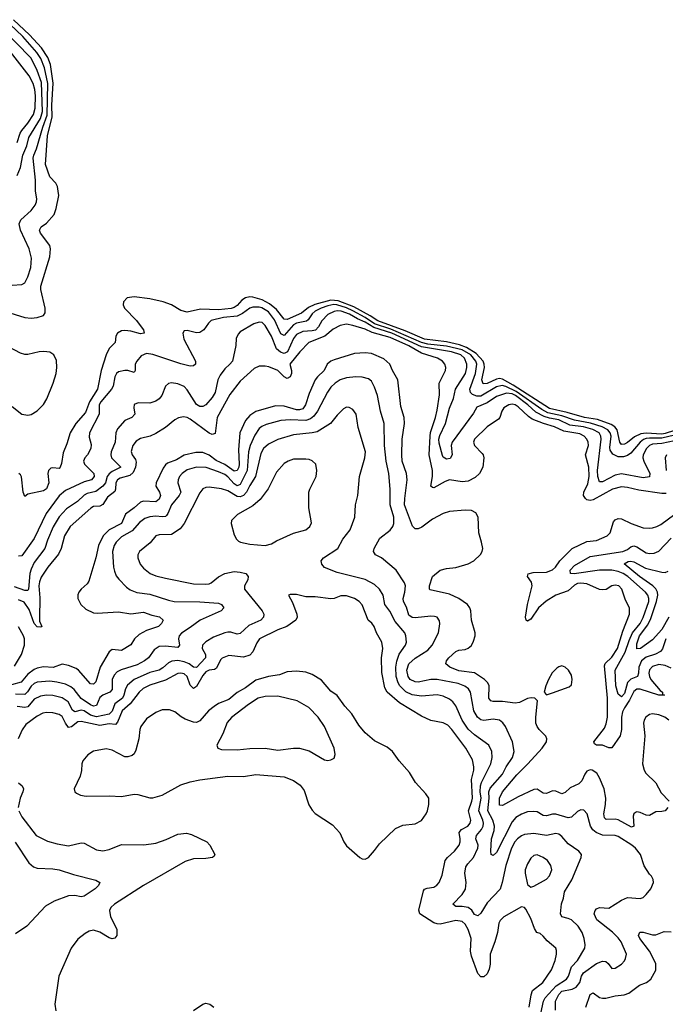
# Model space of a CAD drawing. Header units: inches. Extents: x 1550315 to 1685896, y 510706 to 640504.
# Tile 449 of 452: x 1652797 to 1656931, y 624789 to 631098. Entities that reach past the tile are written whole.
import ezdxf

# ---------------------------------------------------------------- set-up
doc = ezdxf.new("R2010")
doc.units = ezdxf.units.IN
doc.header["$MEASUREMENT"] = 0
doc.layers.add('B6652', color=7, linetype='Continuous')
doc.layers.add('B6653', color=7, linetype='Continuous')

msp = doc.modelspace()

# ---------------------------------------------------------------- linework, layer by layer
at = {"layer": 'B6652', "color": 5}
for points, elevation in [([(1652670, 629238.2), (1652830, 629189.5), (1652870, 629184.8), (1652910, 629190.7), (1652950, 629202.7), (1652961.1, 629218.9), (1652960.8, 629250), (1652933.6, 629370), (1652932.8, 629390), (1652990, 629578.3), (1652995.3, 629630), (1652990, 629651.3), (1652929.9, 629729.9), (1652924.1, 629750), (1652935, 629770), (1652970, 629794.3), (1653017.2, 629850), (1653031.8, 629888.2), (1653048.4, 629971.6), (1653043.7, 630000)], 520), ([(1652750, 629397.6), (1652810, 629400.3), (1652830, 629412.4), (1652850, 629450.5), (1652867.9, 629510), (1652873.7, 629570), (1652857.8, 629630), (1652802.3, 629750), (1652795, 629790), (1652804.7, 629815.3), (1652870, 629875.5), (1652897.1, 629910), (1652905.3, 629930), (1652908, 629950), (1652899.3, 630000)], 540), ([(1656990, 628466.8), (1656930, 628445.9), (1656910, 628443.3), (1656810, 628448.3), (1656775.8, 628444.2), (1656734.3, 628425.7), (1656690, 628389.6), (1656670, 628378.8), (1656650, 628375.5), (1656640.5, 628390), (1656622.3, 628470), (1656608.8, 628488.8), (1656584.9, 628504.9), (1656496.3, 628536.3), (1656413.8, 628550), (1656302.1, 628582.1), (1656190, 628607.3), (1655957.1, 628757.1), (1655890, 628795), (1655870, 628798), (1655850, 628794.9), (1655790, 628767), (1655765.4, 628765.4), (1655757.7, 628790), (1655773.3, 628870), (1655772.5, 628890), (1655765.1, 628910), (1655719.7, 628959.7), (1655658.6, 628998.6), (1655614.5, 629014.5), (1655530, 629033.1), (1655389.1, 629050), (1655265.2, 629105.2), (1655090, 629167.5), (1655041.4, 629201.4), (1654937.1, 629257.1), (1654836.7, 629296.7), (1654790, 629300), (1654686.9, 629273.1), (1654646.2, 629253.8), (1654602.4, 629217.6), (1654510, 629176.9), (1654490, 629179.3), (1654442, 629242), (1654397.3, 629277.3), (1654350, 629303.3), (1654290, 629320.6), (1654270, 629321.9), (1654243.8, 629316.3), (1654219.7, 629300.3), (1654190, 629267.3), (1654170, 629253.5), (1654151.8, 629248.2), (1654070, 629238.3), (1653956, 629244), (1653870, 629223.6), (1653830, 629234.9), (1653770, 629271.4), (1653716.4, 629290), (1653630, 629308.7), (1653530, 629322.6), (1653485, 629315), (1653462, 629290), (1653459.6, 629270), (1653469.1, 629250), (1653545, 629170), (1653576.2, 629130), (1653590.2, 629110), (1653594.6, 629090), (1653570, 629085.6), (1653510, 629102), (1653470, 629106.7), (1653450, 629104.7), (1653422.6, 629090), (1653413.4, 629070), (1653408.1, 629030), (1653370, 628992), (1653350, 628951.1), (1653319.3, 628850), (1653294.8, 628730), (1653245.1, 628650), (1653218.6, 628581.4), (1653156.3, 628510), (1653121, 628450), (1653100, 628380), (1653076.7, 628323.2), (1653065.1, 628254.9), (1653056.5, 628230), (1653050, 628223.1), (1653010, 628227.4), (1652995.8, 628224.2), (1652981.3, 628210), (1652978.4, 628190), (1652983.5, 628130), (1652970, 628093), (1652950, 628079.7), (1652850, 628057), (1652830, 628042), (1652819.8, 628070), (1652808.8, 628168.8), (1652802.6, 628182.6), (1652791, 628191)], 520), ([(1656990, 628400.6), (1656910, 628382.8), (1656850, 628378.9), (1656830, 628369.4), (1656811, 628350), (1656789.2, 628309.2), (1656787.9, 628290), (1656793, 628270), (1656833.2, 628190), (1656830, 628167.9), (1656790, 628162.7), (1656650, 628189.1), (1656610, 628180.6), (1656530, 628136.6), (1656510, 628137), (1656498.6, 628170), (1656498.3, 628210), (1656521.8, 628410), (1656519.2, 628430), (1656508.2, 628450), (1656467.2, 628472.8), (1656408, 628490), (1656320.9, 628500.9), (1656250, 628534), (1656190, 628544.5), (1656156, 628556), (1656103.4, 628583.4), (1656052.1, 628630), (1655972.5, 628690), (1655950, 628700.1), (1655914.5, 628705.5), (1655850, 628683.7), (1655790, 628643.8), (1655725.3, 628614.7), (1655702.9, 628577.1), (1655566.3, 628390), (1655559.3, 628370), (1655567.2, 628310), (1655553, 628287), (1655530, 628282.4), (1655510, 628294), (1655505.3, 628305.3), (1655483.8, 628383.8), (1655481.6, 628410), (1655487, 628433), (1655524, 628510), (1655550, 628609), (1655574.5, 628670), (1655588.6, 628730), (1655651.3, 628830), (1655660.8, 628870), (1655660.1, 628890), (1655645.9, 628930), (1655621.2, 628950), (1655562.3, 628970), (1655370, 629002.6), (1655180.2, 629090), (1655064.7, 629124.7), (1655010, 629160.3), (1654960.9, 629180.9), (1654910, 629211.2), (1654856.8, 629230), (1654830, 629231.6), (1654810, 629227.4), (1654770, 629208.6), (1654732.3, 629167.7), (1654710.6, 629129.4), (1654690.7, 629109.3), (1654670, 629103.6), (1654610, 629099.3), (1654570, 629080.8), (1654550, 629055.4), (1654513.2, 628970), (1654490, 628958.8), (1654466.8, 628966.8), (1654442.5, 628990), (1654410, 629071.2), (1654370, 629138.4), (1654350, 629156.9), (1654330, 629159.5), (1654296.5, 629150), (1654210, 629097.6), (1654196, 629084), (1654184.2, 629055.8), (1654181.2, 629010), (1654160.2, 628910), (1654143.9, 628890), (1654110, 628861.2), (1654080.6, 628819.4), (1654067, 628790), (1654048, 628710), (1654030, 628676.2), (1653990, 628630.9), (1653970, 628619.2), (1653950, 628618.7), (1653930, 628632.9), (1653870, 628727.1), (1653850, 628748.6), (1653810, 628765.6), (1653770, 628770.9), (1653750, 628766.3), (1653730.4, 628750), (1653706.9, 628690), (1653690.7, 628669.3), (1653670, 628653.1), (1653630, 628641.2), (1653556.5, 628643.5), (1653530, 628633.3), (1653528, 628610), (1653534.6, 628570), (1653515.5, 628550), (1653470, 628529.8), (1653423.5, 628476.5), (1653413.8, 628450), (1653408.3, 628390), (1653383.2, 628330), (1653381, 628310), (1653385.8, 628290), (1653445.3, 628230), (1653390, 628204), (1653370.9, 628189.1), (1653357.4, 628170), (1653346.7, 628130), (1653330.1, 628110), (1653284.2, 628075.8), (1653230, 628062.1), (1653209.5, 628050.5), (1653168.1, 628011.9), (1653096.8, 627963.2), (1653050, 627912.7), (1653012.2, 627847.8), (1652976.2, 627763.8), (1652958.9, 627710), (1652890, 627620.2), (1652870, 627577.3), (1652861.9, 627550), (1652854.6, 627450), (1652850, 627439.7), (1652830, 627440.4), (1652764.3, 627464.3)], 560), ([(1656990, 628436.8), (1656910, 628415.7), (1656830, 628417.6), (1656810, 628414.3), (1656792.6, 628407.4), (1656771.2, 628390), (1656710, 628320.5), (1656690, 628305.4), (1656663.8, 628296.2), (1656630, 628297.4), (1656595, 628315), (1656578.9, 628338.9), (1656576.1, 628356.1), (1656584, 628430), (1656579.2, 628450), (1656563.1, 628470), (1656526.6, 628490), (1656452.3, 628512.3), (1656350, 628531.5), (1656270, 628560.7), (1656180, 628580), (1656140.6, 628600.6), (1655976.1, 628716.1), (1655910, 628748.4), (1655886.8, 628753.2), (1655850, 628745.4), (1655750, 628686.7), (1655724.9, 628684.9), (1655696.1, 628696.1), (1655683.5, 628710), (1655680.1, 628730), (1655715.2, 628830), (1655724.6, 628890), (1655719.2, 628910), (1655686.7, 628950), (1655630, 628982.7), (1655530, 629005.6), (1655410, 629019), (1655370, 629029.8), (1655175, 629115), (1655070, 629149.2), (1655010.6, 629190.6), (1654930, 629232.5), (1654890, 629251.6), (1654829.2, 629270.8), (1654808, 629272), (1654770, 629264.3), (1654726.8, 629250), (1654689.6, 629230), (1654670, 629214.3), (1654644.5, 629175.5), (1654633.8, 629166.2), (1654570, 629153.9), (1654550, 629143.7), (1654490, 629075.5), (1654470, 629084.2), (1654430, 629175.8), (1654390, 629225.1), (1654348, 629251.9), (1654330, 629256.9), (1654290, 629256.1), (1654270, 629250.5), (1654223.8, 629216.2), (1654190, 629198.9), (1654101.6, 629190), (1654023.7, 629170), (1654006.3, 629153.7), (1653976.9, 629110), (1653950, 629093.5), (1653930, 629090.7), (1653870, 629106.3), (1653850, 629103.7), (1653842, 629090), (1653848.9, 629050), (1653922.6, 628910), (1653923, 628890), (1653910, 628880.5), (1653890, 628878.7), (1653830, 628892.2), (1653650, 628951.7), (1653610, 628958.8), (1653575.8, 628944.2), (1653547.9, 628910), (1653537.8, 628890), (1653536.4, 628850), (1653530, 628837.2), (1653490, 628849.7), (1653470, 628849.7), (1653430, 628841.1), (1653418, 628830), (1653406.4, 628810), (1653396.5, 628750), (1653385.4, 628730), (1653317, 628650), (1653305.4, 628630), (1653305.9, 628570), (1653244.2, 628450), (1653242.4, 628422.4), (1653255.1, 628375.1), (1653253.4, 628350), (1653231.1, 628310), (1653213.8, 628290), (1653206, 628270), (1653211.3, 628250), (1653272.9, 628190), (1653275, 628170), (1653258, 628150), (1653210, 628136.9), (1653090, 628082.4), (1653050, 628047.1), (1652966, 627934), (1652890, 627774.6), (1652810, 627662), (1652790, 627660.7)], 540), ([(1656937.7, 628062.3), (1656910, 628062.5), (1656762.6, 628082.6), (1656690, 628101), (1656650, 628105.8), (1656592.9, 628090), (1656470, 628022.4), (1656450, 628018.2), (1656430, 628022.5), (1656419.5, 628030), (1656408.2, 628050), (1656409.9, 628070), (1656436.1, 628123.9), (1656443.6, 628170), (1656442, 628230), (1656420.7, 628310), (1656440.6, 628370), (1656437.6, 628390), (1656428.2, 628410), (1656411.7, 628430), (1656384.8, 628444.8), (1656282, 628462), (1656221.6, 628490), (1656150.8, 628510.8), (1656079.4, 628539.4), (1656055.4, 628555.4), (1655990, 628618.2), (1655970, 628630.4), (1655950, 628634.1), (1655928.8, 628630), (1655897.2, 628610), (1655884.3, 628590), (1655872.9, 628550), (1655862.5, 628537.4), (1655791.5, 628490), (1655709, 628410), (1655702.8, 628390), (1655709, 628370), (1655758.8, 628318.8), (1655765.5, 628310), (1655770.2, 628290), (1655762.3, 628230), (1655741.2, 628190), (1655714.6, 628165.4), (1655670, 628141.5), (1655630, 628135.9), (1655550, 628149.9), (1655521, 628139), (1655450, 628097.8), (1655440.2, 628100.2), (1655429.4, 628110), (1655439.9, 628170), (1655439.7, 628210), (1655418.9, 628310), (1655424.8, 628430), (1655428.1, 628451.9), (1655460.8, 628550), (1655470, 628595.5), (1655485.1, 628694.9), (1655483.4, 628770), (1655524.5, 628850), (1655526.4, 628870), (1655519.2, 628890), (1655503.8, 628910), (1655472.1, 628930), (1655370, 628962.3), (1655290, 629008), (1655170, 629061.7), (1655054.1, 629094.1), (1655010, 629114.4), (1654930, 629139.4), (1654890, 629146), (1654850, 629138.4), (1654805.1, 629114.9), (1654751.8, 629070), (1654649.8, 629030.2), (1654591.9, 628970), (1654527.7, 628890), (1654538.5, 628850), (1654538.9, 628830), (1654530, 628809.1), (1654510, 628797.9), (1654490, 628809.9), (1654450.4, 628850.5), (1654392.8, 628872.8), (1654370, 628878.5), (1654330, 628878.4), (1654297.8, 628862.2), (1654210, 628782), (1654142.8, 628697.2), (1654062.5, 628550), (1654050, 628447.4), (1654030, 628441), (1654010, 628448.8), (1653890, 628538.1), (1653870, 628549.1), (1653846.4, 628553.6), (1653813.5, 628546.5), (1653790, 628533.8), (1653730, 628485.5), (1653670, 628446), (1653632.4, 628430), (1653570, 628414.5), (1653542.6, 628397.4), (1653520.9, 628370), (1653510.9, 628330.9), (1653517.7, 628310), (1653539, 628279), (1653543.8, 628263.8), (1653539.9, 628230), (1653523.6, 628196.4), (1653502, 628178), (1653440.3, 628159.7), (1653422.9, 628150), (1653412.5, 628130), (1653411.5, 628090), (1653405.9, 628074.1), (1653360.4, 628039.6), (1653330, 627990.6), (1653310, 627981.9), (1653270, 627978), (1653251.9, 627968.1), (1653120.8, 627850), (1653084.1, 627790), (1653063.5, 627710), (1653046.3, 627673.7), (1652977.9, 627590), (1652934.2, 627525.8), (1652923.1, 627496.9), (1652919.9, 627470), (1652926.1, 627393.9), (1652923.1, 627263.1), (1652924.6, 627244.6), (1652939.5, 627210), (1652933.6, 627206.4), (1652910, 627208.5), (1652890, 627229.9), (1652858.2, 627318.2), (1652825.5, 627365.5), (1652790, 627380.1)], 580), ([(1652750, 628619.3), (1652810, 628570.2), (1652850, 628564.6), (1652870, 628568.5), (1652910, 628591), (1652950, 628632.7), (1652971.9, 628668.1), (1653012, 628768), (1653030, 628830.6), (1653035.3, 628870), (1653033.2, 628913.2), (1653016.8, 628950), (1652990, 628967), (1652951.7, 628971.7), (1652921, 628970), (1652850, 628953.3), (1652830, 628953), (1652801.7, 628961.7), (1652730, 629000.2)], 520), ([(1656947.4, 626050), (1656930, 626029.7), (1656910, 626024.2), (1656870, 626023.1), (1656830, 625999.8), (1656810, 626002), (1656770, 626018.5), (1656750, 626021.8), (1656741.4, 626018.6), (1656729.6, 626010.4), (1656726.1, 625993.9), (1656730.2, 625929.8), (1656715, 625925), (1656630, 625970.4), (1656610, 625975.5), (1656553.5, 625973.5), (1656543.2, 625983.2), (1656536.9, 626010), (1656548.9, 626070), (1656550.4, 626109.6), (1656539.9, 626170), (1656510, 626240.9), (1656492.9, 626270), (1656464, 626290), (1656450, 626291.9), (1656430, 626282.2), (1656415.7, 626264.3), (1656397.8, 626222.2), (1656378.5, 626201.5), (1656323, 626177), (1656290, 626146.3), (1656270, 626137.5), (1656230, 626155.8), (1656210, 626157.4), (1656170, 626140.2), (1656150, 626142.5), (1656110, 626167.6), (1656090, 626166.6), (1655990, 626118.9), (1655890, 626063.2), (1655870, 626065.1), (1655869, 626110), (1655888.8, 626150), (1655981.1, 626258.9), (1656052.2, 626330), (1656142, 626430), (1656169.7, 626470), (1656172.8, 626490), (1656166.5, 626506.5), (1656122.9, 626550), (1656110, 626569.3), (1656103.5, 626590), (1656102, 626630), (1656112.7, 626732.7), (1656095.3, 626750), (1656073.1, 626753.1), (1656050, 626747.6), (1655997.1, 626722.9), (1655970, 626718.7), (1655890, 626728.7), (1655830, 626729.3), (1655814.2, 626734.2), (1655802.4, 626750), (1655803, 626830), (1655794.2, 626850), (1655774.2, 626870), (1655710, 626913.6), (1655610, 626925.5), (1655551.2, 626950), (1655526.9, 626970), (1655530.8, 626990), (1655545.8, 627010), (1655590, 627050.2), (1655610, 627059.4), (1655650, 627063.2), (1655669.2, 627070.8), (1655690, 627089.1), (1655704.3, 627115.7), (1655714.1, 627150), (1655713.7, 627170), (1655690.6, 627250), (1655685.3, 627310), (1655679.8, 627330), (1655665.7, 627350), (1655609.9, 627389.9), (1655550, 627416.7), (1655425, 627445), (1655420.5, 627450), (1655422.4, 627470), (1655440.4, 627530), (1655489.7, 627570), (1655530, 627582.3), (1655590, 627588.7), (1655670, 627611.6), (1655705.1, 627630), (1655747.9, 627672.1), (1655758, 627690), (1655762.2, 627710), (1655755.5, 627750), (1655736.8, 627810), (1655732.8, 627910), (1655717.6, 627937.6), (1655690, 627952.9), (1655650, 627955.4), (1655550, 627946.2), (1655510, 627934), (1655441.6, 627898.4), (1655373.3, 627846.7), (1655350, 627835.7), (1655330, 627835.3), (1655312.7, 627852.7), (1655261.9, 627990), (1655262.6, 628030), (1655279, 628150), (1655273.9, 628190), (1655247.3, 628270), (1655244.1, 628310), (1655246.8, 628410), (1655261.1, 628510), (1655259.9, 628550), (1655238.5, 628618.5), (1655219.4, 628790), (1655184.6, 628850), (1655167.8, 628890), (1655130, 628923.9), (1655050, 628958.2), (1655010, 628962.9), (1654941.5, 628958.5), (1654810, 628917.5), (1654790, 628909.1), (1654765.4, 628890), (1654747.2, 628850), (1654704.5, 628810), (1654690.1, 628790), (1654650, 628702.2), (1654628.2, 628630), (1654610, 628604.5), (1654590, 628597.4), (1654570, 628597.7), (1654490, 628622.2), (1654435.8, 628624.2), (1654310, 628587.2), (1654270, 628562.1), (1654243.8, 628530), (1654208, 628450), (1654198, 628342), (1654202.8, 628250), (1654200.4, 628230), (1654190, 628208.8), (1654170, 628205.7), (1654110, 628247.9), (1654054.4, 628274.4), (1654010, 628308), (1653970, 628325.7), (1653925.7, 628325.7), (1653850, 628308), (1653801.8, 628278.2), (1653744.3, 628255.7), (1653730, 628245.4), (1653715.2, 628224.8), (1653670.8, 628130), (1653668.6, 628110), (1653693.4, 628070), (1653699.8, 628050), (1653690, 628025.6), (1653670, 628009.5), (1653590, 628012.3), (1653570, 628005.8), (1653530.3, 627969.7), (1653474.6, 627930), (1653450, 627870), (1653370.1, 627830), (1653331.6, 627790), (1653302.6, 627730), (1653284, 627650), (1653239.4, 627500.6), (1653230, 627483.5), (1653190.2, 627449.8), (1653175.6, 627430), (1653170, 627413.2), (1653170.3, 627390), (1653189.1, 627350), (1653221.4, 627321.4), (1653270, 627297.1), (1653294.4, 627294.4), (1653430, 627304.6), (1653510, 627291.9), (1653590, 627302), (1653642.8, 627282.8), (1653691.9, 627271.9), (1653715.6, 627250), (1653705.5, 627230), (1653685.3, 627210), (1653610, 627183.9), (1653561.4, 627158.6), (1653533.2, 627130), (1653508.4, 627091.6), (1653450, 627055.3), (1653390, 627063.1), (1653371.3, 627048.7), (1653312, 626950), (1653284.8, 626855.2), (1653270, 626840.3), (1653250, 626843.1), (1653173.4, 626930), (1653160, 626940), (1653110, 626960.7), (1653070, 626967.8), (1653011.7, 626948.3), (1652950, 626951.8), (1652910, 626943.4), (1652890, 626934.2), (1652850, 626904.1), (1652806.7, 626853.2), (1652744.1, 626835.9)], 620), ([(1656228.5, 624751.5), (1656228, 624810), (1656250, 624851.3), (1656270, 624872.6), (1656334.7, 624885.3), (1656360.9, 624899.1), (1656383.9, 624930), (1656395.4, 624970), (1656407.5, 624990), (1656490, 625050.1), (1656530, 625065.7), (1656550, 625063.9), (1656566.5, 625050), (1656590, 625018.4), (1656610, 625020.3), (1656650, 625046.3), (1656671.2, 625068.8), (1656677.7, 625082.3), (1656683.5, 625110), (1656649.9, 625190), (1656630, 625216.2), (1656592.6, 625252.6), (1656493.5, 625330), (1656475.8, 625370), (1656481.6, 625390), (1656490, 625400.5), (1656510, 625408.7), (1656570, 625404.3), (1656650, 625456.9), (1656690, 625473.6), (1656770, 625467.4), (1656790, 625474.4), (1656810, 625492.7), (1656838.4, 625530), (1656855.1, 625570), (1656853.2, 625590), (1656844, 625610), (1656830, 625624), (1656796, 625676), (1656772.3, 625750), (1656740.7, 625790), (1656717.6, 625810), (1656630, 625864.7), (1656610, 625870.5), (1656530, 625873.7), (1656489.1, 625889.1), (1656467.5, 625907.6), (1656452.8, 625930), (1656430.4, 626010.4), (1656410, 626033.7), (1656390, 626036), (1656370, 626025.1), (1656331.8, 625988.2), (1656310, 625983.7), (1656230, 626007.6), (1656210, 626008.5), (1656170, 625997), (1656150, 625998.5), (1656110, 626021.5), (1656090, 626025.6), (1656050, 626023), (1656010, 626008.4), (1655974.1, 625985.9), (1655950, 625957.6), (1655850, 625762.6), (1655830, 625742), (1655817, 625750), (1655813.3, 625770), (1655818.8, 625850), (1655836, 625904), (1655838.5, 625930), (1655827.9, 625970), (1655796.1, 626030), (1655803.6, 626110), (1655801, 626150), (1655810, 626174), (1655890, 626264), (1655913.5, 626310), (1655954.1, 626370), (1655964.4, 626410), (1655953.6, 626470), (1655908.9, 626568.9), (1655892.2, 626592.2), (1655870, 626609.8), (1655830, 626617.2), (1655770, 626607.5), (1655750, 626612), (1655729.2, 626629.1), (1655705.3, 626670), (1655684, 626790), (1655670.8, 626810), (1655647.6, 626827.6), (1655604.9, 626844.9), (1655470, 626870.4), (1655430, 626871.3), (1655350, 626853.8), (1655330, 626854.8), (1655297.7, 626870), (1655284.2, 626890), (1655276.7, 626930), (1655289.9, 626970.1), (1655330, 627006.4), (1655410, 627058.4), (1655438.5, 627090), (1655478.7, 627170), (1655487.7, 627227.7), (1655486, 627246), (1655470, 627269.4), (1655454.2, 627274.2), (1655430, 627276.1), (1655330, 627265.3), (1655310, 627267.1), (1655290, 627282.2), (1655273.6, 627333.6), (1655255.2, 627370), (1655252.6, 627390), (1655263.9, 627430), (1655267.2, 627470), (1655262.4, 627490), (1655208.6, 627570), (1655114.3, 627650), (1655076.2, 627670), (1655063.5, 627690), (1655066.9, 627710), (1655103.3, 627776.7), (1655170, 627828.1), (1655186, 627850), (1655193.7, 627870), (1655193.6, 627910), (1655169.2, 627989.3), (1655170.5, 628090.5), (1655160.6, 628190), (1655143.4, 628270), (1655134.4, 628370), (1655131.6, 628510), (1655108.3, 628590), (1655089.1, 628690), (1655070, 628743.6), (1655050, 628782.6), (1655030, 628797.8), (1654990, 628808.5), (1654950, 628810.5), (1654890, 628803), (1654849, 628790), (1654817.6, 628770), (1654790, 628743.8), (1654767.8, 628712.2), (1654704.8, 628590), (1654681.5, 628558.5), (1654659.6, 628540.4), (1654630, 628529.9), (1654530, 628534.2), (1654470, 628528.9), (1654374.8, 628505.2), (1654347.7, 628492.3), (1654330, 628477.8), (1654303.1, 628436.9), (1654272.5, 628370), (1654263.3, 628330), (1654253.6, 628210), (1654210, 628120.2), (1654190, 628110.8), (1654170, 628123.6), (1654130, 628169.1), (1654110, 628183), (1654070, 628201.7), (1653992.2, 628227.8), (1653930, 628230.4), (1653870, 628212.9), (1653837.2, 628190), (1653819.7, 628170), (1653811.9, 628150), (1653811, 628130), (1653828.2, 628070), (1653819.5, 628050), (1653770.1, 627990), (1653746.8, 627933.2), (1653738.1, 627921.9), (1653730, 627915.2), (1653710, 627912.2), (1653670, 627916.2), (1653630, 627913.3), (1653599, 627901), (1653564.1, 627875.9), (1653517.9, 627822.1), (1653450, 627783.6), (1653415, 627750), (1653402.5, 627730), (1653392.1, 627690), (1653398, 627590), (1653403.5, 627563.5), (1653415.5, 627535.5), (1653432.4, 627512.4), (1653481.3, 627461.3), (1653504.4, 627444.4), (1653547.8, 627427.8), (1653630, 627418), (1653750, 627377.7), (1653786.8, 627370), (1653950, 627368.9), (1654070, 627358.5), (1654090, 627350.3), (1654105.3, 627330), (1654088.4, 627310), (1653953.4, 627250), (1653890, 627202.7), (1653832.4, 627167.6), (1653818, 627150), (1653814.8, 627130), (1653820.1, 627090), (1653810, 627075.8), (1653730, 627084.5), (1653690, 627081.4), (1653659.3, 627060.7), (1653622.7, 627010), (1653597.2, 626990), (1653550, 626963.6), (1653447.8, 626932.2), (1653421.4, 626918.6), (1653401.4, 626898.6), (1653389.1, 626870.9), (1653390, 626806.3), (1653374.3, 626790), (1653330.2, 626770), (1653310, 626754.3), (1653290, 626703.4), (1653270, 626699.1), (1653250, 626708), (1653190, 626748.4), (1653145.9, 626805.9), (1653124.2, 626824.2), (1653090, 626841.4), (1653034.2, 626854.2), (1652990, 626858.7), (1652910, 626852.5), (1652890, 626844), (1652871.4, 626828.6), (1652847.6, 626792.4), (1652830, 626774.8), (1652770, 626776.1)], 640), ([(1656135.5, 624730), (1656151, 624809), (1656161.8, 624830), (1656232.1, 624907.9), (1656298.7, 624950), (1656311.7, 624970), (1656329.9, 625030), (1656369.3, 625070), (1656416.8, 625150), (1656419.1, 625170), (1656411.9, 625210), (1656398.3, 625250), (1656374.4, 625290), (1656330, 625329.9), (1656310, 625339.6), (1656268.8, 625348.8), (1656261, 625370), (1656266.4, 625433.6), (1656280.5, 625470), (1656286.8, 625510), (1656333.5, 625586.5), (1656393.6, 625730), (1656394.5, 625750), (1656377, 625770), (1656310, 625818.2), (1656270, 625864.6), (1656250, 625879.5), (1656230, 625883.9), (1656170, 625869.9), (1656090, 625882.7), (1656030, 625877.7), (1656010, 625869.2), (1655986.1, 625850), (1655969, 625830), (1655946.3, 625790), (1655910, 625678), (1655887.3, 625570), (1655873.3, 625526.7), (1655790, 625440.3), (1655750, 625372.9), (1655730, 625355.3), (1655710, 625365.6), (1655693.1, 625393.1), (1655670, 625408.8), (1655630, 625416.3), (1655590, 625415.4), (1655571.5, 625430), (1655630, 625493), (1655652.4, 625527.6), (1655657.3, 625570), (1655647.9, 625630), (1655654.2, 625670), (1655666.5, 625690), (1655703.2, 625730), (1655731.3, 625790), (1655734.2, 625810), (1655718.8, 625850), (1655722.5, 625870), (1655753.9, 625910), (1655764.4, 625930), (1655767.5, 625950), (1655763.4, 625970), (1655737.9, 626030), (1655751.7, 626110), (1655746.4, 626150), (1655748, 626190), (1655753.6, 626210), (1655813.5, 626330), (1655822.2, 626370), (1655821.6, 626410), (1655801.5, 626450), (1655710, 626515.5), (1655670, 626553.2), (1655629.9, 626609.9), (1655590, 626701.4), (1655570, 626727), (1655550, 626743.4), (1655510, 626762.6), (1655470, 626771.5), (1655370, 626763.9), (1655310, 626772.4), (1655270, 626790.8), (1655231.6, 626830), (1655220.1, 626850), (1655207.5, 626890), (1655205, 626950), (1655212.2, 626987.8), (1655228.3, 627031.7), (1655267.5, 627090), (1655273.7, 627110), (1655270.6, 627150), (1655262.6, 627170), (1655201.6, 627241.6), (1655167.6, 627307.6), (1655136.5, 627350), (1655124.1, 627410), (1655102.2, 627450), (1655070, 627478.2), (1655010, 627510.6), (1654830, 627556.8), (1654750, 627587.6), (1654731.1, 627610), (1654728.6, 627630), (1654741.7, 627650), (1654834.7, 627710), (1654866.4, 627770), (1654912.9, 627830), (1654942.6, 627910), (1654948, 627990), (1654961.7, 628050), (1654973.3, 628170), (1655007.6, 628290), (1655010.8, 628330), (1654964, 628484), (1654950.9, 628570), (1654930, 628599.7), (1654906.7, 628613.3), (1654890, 628614.7), (1654870, 628604.7), (1654830, 628564.7), (1654787.1, 628510), (1654701.8, 628458.2), (1654670.1, 628449.9), (1654550, 628437.2), (1654450, 628407.9), (1654390, 628379.1), (1654359.1, 628350), (1654341.9, 628318.1), (1654308, 628170), (1654270, 628112.7), (1654248.7, 628070), (1654230.2, 628049.8), (1654210, 628041.6), (1654190, 628042.1), (1654130, 628078.3), (1654090, 628092.7), (1654010, 628103.4), (1653990, 628101.1), (1653970, 628091.7), (1653950, 628066.9), (1653850.6, 627869.4), (1653824.5, 627835.5), (1653770, 627798.8), (1653690, 627797), (1653670, 627790.7), (1653633.6, 627746.4), (1653564.2, 627690), (1653554.3, 627670), (1653553.8, 627650), (1653569.2, 627610), (1653590, 627582.8), (1653632.2, 627550), (1653670, 627534.8), (1653730, 627520.6), (1653910, 627483.7), (1653990, 627481.1), (1654010, 627483), (1654024, 627490), (1654070, 627528.7), (1654110.4, 627549.6), (1654170, 627561.9), (1654210, 627558.8), (1654244.9, 627550), (1654259.8, 627530), (1654258.6, 627510), (1654237.3, 627470), (1654237.8, 627450), (1654350.2, 627310), (1654359.7, 627290), (1654358.2, 627270), (1654340.9, 627250), (1654263.7, 627216.2), (1654210, 627165.8), (1654190, 627160.7), (1654150, 627173), (1654130, 627174.5), (1654110, 627169.8), (1654038.9, 627141.1), (1653990, 627112.3), (1653967.1, 627090), (1653965.4, 627070), (1653987.1, 627030), (1653986.6, 627010), (1653930, 626946.9), (1653910, 626949.3), (1653882.6, 626970), (1653850, 626983.5), (1653810, 626991.9), (1653771.2, 626988.8), (1653750, 626978.1), (1653714.8, 626945.2), (1653690, 626930.4), (1653630, 626914.7), (1653529.8, 626870.2), (1653486.9, 626833.1), (1653474.2, 626810), (1653465.2, 626770), (1653454.6, 626750), (1653405.7, 626714.3), (1653390, 626668.3), (1653371.3, 626648.7), (1653290, 626631.4), (1653250, 626641.5), (1653210, 626670.3), (1653190, 626673.7), (1653150, 626664), (1653134.8, 626674.8), (1653107.4, 626727.4), (1653070, 626752.3), (1653010, 626768.4), (1652970, 626769.9), (1652930, 626764.3), (1652890, 626744.6), (1652850, 626696), (1652830, 626690.7), (1652782, 626698)], 660), ([(1656939.1, 628310), (1656931.2, 628290), (1656936.1, 628210)], 580), ([(1656970, 626943), (1656930, 626960.7), (1656890, 626966), (1656850, 626953.5), (1656830, 626931.5), (1656826.7, 626910), (1656829.6, 626890.3), (1656839.6, 626870), (1656899.4, 626799.4), (1656912.7, 626790), (1656914.6, 626774.6), (1656926, 626770), (1656890, 626769.9), (1656770, 626808.2), (1656750, 626807.8), (1656730, 626794.5), (1656702.3, 626737.7), (1656670, 626689.5), (1656657.7, 626662.3), (1656651.9, 626630), (1656651.8, 626550), (1656641.9, 626510), (1656590, 626432.5), (1656570, 626433.6), (1656530, 626448.7), (1656490.7, 626450.7), (1656477.2, 626457.2), (1656474.2, 626470), (1656541.3, 626558.7), (1656552.6, 626587.4), (1656561.2, 626630), (1656561.6, 626750), (1656541.7, 626958.3), (1656547.1, 626972.9), (1656590, 627014), (1656625.8, 627070), (1656659.5, 627180.5), (1656701.8, 627290), (1656701.4, 627330), (1656677.7, 627377.7), (1656654.2, 627450), (1656633.3, 627470), (1656610, 627474.5), (1656589.3, 627470.7), (1656553.4, 627446.6), (1656530, 627444.2), (1656510, 627448.1), (1656430, 627482.8), (1656390, 627487.5), (1656370, 627485.2), (1656350, 627474.8), (1656310, 627437.8), (1656230.2, 627410), (1656168.6, 627371.4), (1656120.1, 627330), (1656070, 627256.8), (1656050, 627244.8), (1656039.6, 627250), (1656036.5, 627270), (1656049.9, 627350.1), (1656079.4, 627470), (1656074.9, 627494.9), (1656048.4, 627530), (1656052.4, 627547.6), (1656084.7, 627555.3), (1656170, 627558.8), (1656210, 627574), (1656229.2, 627590.8), (1656257, 627630), (1656334.8, 627710), (1656430, 627753.7), (1656490, 627760.5), (1656558.7, 627790), (1656579.1, 627810), (1656600, 627880), (1656610, 627893.4), (1656630, 627901.7), (1656650, 627899), (1656712.4, 627870), (1656790, 627841.7), (1656830, 627839), (1656850, 627842.2), (1656877.6, 627850), (1656903.8, 627863.8), (1656993.6, 627930)], 580), ([(1656935.2, 627130), (1656913.2, 627066.8), (1656901.5, 627050), (1656867.9, 627032.1), (1656810, 627013.5), (1656778.7, 626990), (1656761.2, 626950), (1656760.9, 626910), (1656753.8, 626890), (1656710, 626872.2), (1656688.7, 626851.3), (1656670, 626781), (1656650, 626759.8), (1656630, 626776.3), (1656615.1, 626830), (1656611.4, 626930), (1656675.5, 627044.5), (1656699.8, 627120.2), (1656722.3, 627170), (1656770, 627230.1), (1656790, 627267.5), (1656825.8, 627370), (1656826.9, 627390), (1656820.6, 627410), (1656805.5, 627430), (1656692.3, 627530), (1656661.2, 627550), (1656630, 627562.8), (1656590, 627570.9), (1656509.5, 627570.5), (1656347.1, 627547.1), (1656323.5, 627550), (1656322.5, 627570), (1656350, 627600.4), (1656450, 627658.9), (1656659.7, 627690), (1656690, 627703.4), (1656710, 627719.8), (1656730, 627726.3), (1656750, 627720.1), (1656810, 627682.5), (1656830, 627677.4), (1656859.2, 627680.7), (1656890, 627692), (1656970, 627776.8)], 560), ([(1656954.1, 627270), (1656910.1, 627190), (1656850, 627125.2), (1656773.2, 627070), (1656750, 627067.1), (1656750, 627098.4), (1656767.2, 627150), (1656819.9, 627220.1), (1656839.4, 627260.6), (1656876.1, 627370), (1656882.7, 627410), (1656881.2, 627430), (1656871.6, 627451.6), (1656852.4, 627470), (1656767.2, 627530), (1656667.5, 627612.5), (1656693.4, 627626.6), (1656710, 627629), (1656730, 627624.7), (1656804, 627584), (1656910, 627557.1), (1656930, 627556.4), (1656950, 627564.8)], 540), ([(1656060.4, 624770), (1656071.7, 624850), (1656082.1, 624877.9), (1656147.4, 624930), (1656202.9, 625010), (1656225.8, 625070), (1656234.5, 625110), (1656234.6, 625134.6), (1656229.6, 625150), (1656175.9, 625195.9), (1656150, 625225.4), (1656130, 625242), (1656109.7, 625250), (1656094.5, 625274.5), (1656070, 625338.4), (1656038, 625398), (1656030, 625409.3), (1656010, 625414.5), (1655896.5, 625350), (1655873.8, 625326.2), (1655865.8, 625310), (1655856.3, 625250), (1655840.4, 625190), (1655809.4, 625110), (1655810, 625046), (1655804.6, 625015.4), (1655790, 624984.5), (1655770, 624964.5), (1655750, 624965.6), (1655730, 624987.3), (1655690, 625097.6), (1655684.5, 625130), (1655688.9, 625210), (1655670, 625267.7), (1655650, 625302.2), (1655630, 625319.2), (1655590, 625325.4), (1655490, 625303.4), (1655470, 625304.2), (1655450, 625311.2), (1655359.3, 625370), (1655353.5, 625393.5), (1655383.4, 625516.6), (1655390, 625526), (1655406.7, 625533.3), (1655450, 625540.2), (1655468.3, 625551.7), (1655483.5, 625570), (1655502.7, 625617.3), (1655521.4, 625710), (1655535.8, 625730), (1655582.3, 625770), (1655612.4, 625810), (1655618.8, 625830), (1655618.8, 625850), (1655611.5, 625890), (1655625.8, 625910), (1655667.4, 625930), (1655682, 625950), (1655685.4, 625970), (1655670.6, 626030), (1655693, 626090), (1655696, 626110), (1655690.6, 626229.4), (1655705.1, 626290), (1655705.5, 626310), (1655696, 626356), (1655655, 626430), (1655564.9, 626550), (1655538, 626578), (1655510, 626592.3), (1655430, 626607.6), (1655370, 626635.9), (1655230, 626721.9), (1655149.8, 626790), (1655136.4, 626816.4), (1655115.4, 626915.4), (1655115.2, 627010), (1655122.9, 627070), (1655115.9, 627110), (1655082.2, 627170), (1655067.6, 627210), (1655051.8, 627231.8), (1655029.8, 627250), (1654990, 627349.6), (1654972.2, 627370), (1654940.5, 627390), (1654890, 627406.3), (1654854.5, 627405.5), (1654810, 627389.8), (1654790, 627387.4), (1654690, 627399.8), (1654630, 627400.5), (1654570, 627414), (1654530, 627416), (1654518, 627410), (1654544.2, 627364.2), (1654572.4, 627290), (1654573.8, 627270), (1654564.6, 627250), (1654509, 627211), (1654450, 627188.7), (1654331.9, 627130), (1654314.9, 627105.1), (1654291.3, 627048.7), (1654270, 627025.8), (1654230, 627014), (1654136.6, 627023.4), (1654093.3, 627006.7), (1654083.6, 626996.4), (1654057.5, 626942.5), (1654045.1, 626934.9), (1654010, 626929.5), (1653990, 626919.2), (1653970, 626896.1), (1653930, 626826.2), (1653910, 626813.3), (1653890, 626834.5), (1653869.3, 626889.3), (1653850, 626906.4), (1653830, 626911.2), (1653810, 626908.3), (1653730, 626866.5), (1653630, 626833.8), (1653588.1, 626811.9), (1653561.6, 626790), (1653505.2, 626714.8), (1653453.4, 626670), (1653422.8, 626597.2), (1653410, 626581.9), (1653370, 626586.6), (1653310, 626575.7), (1653190, 626602.2), (1653170, 626599.2), (1653130, 626566.4), (1653110, 626563.4), (1653090.8, 626590.8), (1653070, 626632.8), (1653050, 626646.8), (1653010, 626656.2), (1652970, 626658.1), (1652946.2, 626653.9), (1652910, 626636), (1652836.9, 626583.1), (1652812.4, 626547.6), (1652787.2, 626490)], 680), ([(1652764.9, 626955.1), (1652808.6, 627030), (1652827.7, 627090), (1652827.2, 627130), (1652821.2, 627150), (1652788.9, 627208.9)], 620), ([(1656953.4, 626610), (1656927.6, 626630), (1656890, 626644.1), (1656850, 626649.9), (1656830, 626646.3), (1656806.7, 626630), (1656795.7, 626610), (1656791.6, 626590), (1656801.4, 626510), (1656785.4, 626330), (1656796.5, 626290), (1656807.9, 626270), (1656870, 626209.1), (1656904.2, 626144.2), (1656957.3, 626090)], 620), ([(1652790, 626208.6), (1652812.5, 626190), (1652822, 626170), (1652818.3, 626150), (1652799.6, 626110), (1652787.7, 626050)], 680), ([(1652790.8, 626030), (1652810.1, 625990), (1652903.6, 625870), (1652974.4, 625834.4), (1653036.7, 625816.7), (1653110, 625805.7), (1653190, 625823.5), (1653210, 625821.1), (1653290, 625779.3), (1653330, 625772.8), (1653370, 625781.5), (1653450, 625813.6), (1653591.2, 625811.2), (1653670, 625821.9), (1653735.3, 625844.7), (1653810, 625879.1), (1653865.1, 625885.1), (1653896.9, 625876.9), (1653994.8, 625830), (1654015.5, 625810), (1654046.8, 625750), (1654042, 625738), (1654032, 625730), (1653990, 625724), (1653910, 625721.8), (1653855.9, 625704.1), (1653590, 625550.6), (1653404.2, 625430), (1653381.1, 625410), (1653371.6, 625390), (1653379.6, 625350), (1653418.3, 625270), (1653418.4, 625230), (1653406.6, 625213.4), (1653390, 625208), (1653370, 625214.7), (1653310, 625252), (1653270, 625263.9), (1653242.9, 625257.1), (1653216.4, 625243.6), (1653170, 625207.6), (1653127.2, 625150), (1653048.4, 624970), (1653023, 624790), (1653028.5, 624748.5)], 680), ([(1652768.3, 625828.3), (1652856, 625696), (1652886.7, 625670), (1652910, 625661.5), (1653010, 625656.8), (1653050.1, 625650.1), (1653141.5, 625621.5), (1653285.1, 625585.1), (1653310.4, 625570), (1653301.1, 625550), (1653281.1, 625530), (1653210, 625482.2), (1653190, 625478), (1653150, 625486), (1653110, 625483.8), (1653019.1, 625450), (1652961.8, 625418.2), (1652843, 625290), (1652770, 625241.6)], 660), ([(1656423.5, 624770), (1656450, 624851.5), (1656470, 624862.8), (1656510, 624833.8), (1656530, 624828.6), (1656550, 624827.9), (1656610, 624843), (1656669.1, 624850.9), (1656698.5, 624861.5), (1656767.2, 624912.8), (1656811.8, 624930), (1656839.1, 624950), (1656871.9, 625008.1), (1656871.2, 625050), (1656829.3, 625130), (1656767.7, 625210), (1656759.8, 625230), (1656767.9, 625252.1), (1656790, 625251.1), (1656850, 625235), (1656870, 625234.6), (1656923.6, 625256.4), (1656970, 625254.6)], 620), ([(1653910, 624749.1), (1653970, 624790.4), (1653990, 624797.6), (1654014, 624790), (1654039.5, 624770)], 680)]:
    msp.add_lwpolyline(points, dxfattribs=dict(at, elevation=elevation))
for points, elevation in [([(1654630, 628282), (1654550, 628281.4), (1654515.5, 628270), (1654490, 628253.7), (1654441.1, 628198.9), (1654388.9, 628091.1), (1654336.5, 628023.5), (1654290, 627983.5), (1654192.8, 627927.2), (1654153, 627890), (1654150.5, 627869.5), (1654170, 627798), (1654184.9, 627770), (1654197.6, 627757.6), (1654210.4, 627750.4), (1654270, 627737.6), (1654370, 627728.4), (1654410, 627739.3), (1654441.4, 627758.6), (1654550, 627808.8), (1654629.7, 627830.3), (1654656.2, 627850), (1654665.6, 627874.4), (1654648.6, 627970), (1654649.7, 628070), (1654654.3, 628090), (1654695.1, 628170), (1654700.5, 628210), (1654693, 628250), (1654670, 628272.4), (1654650, 628280.4)], 680), ([(1656270, 626957), (1656250, 626952.3), (1656236.7, 626943.3), (1656207.7, 626912.3), (1656183, 626870), (1656165.5, 626830), (1656156, 626790), (1656170, 626771.3), (1656210, 626785.5), (1656315.6, 626824.4), (1656330, 626836), (1656335.8, 626870), (1656330, 626899), (1656311.6, 626930), (1656290, 626949.6)], 620), ([(1654570, 626924.2), (1654510, 626919.1), (1654460, 626900), (1654390, 626889.4), (1654310, 626866), (1654243.7, 626816.3), (1654190, 626786.6), (1654137.1, 626742.9), (1654070, 626716.4), (1654041.9, 626698.1), (1654005.9, 626670), (1653950, 626606.4), (1653930, 626595.9), (1653910, 626597.1), (1653856.7, 626616.7), (1653830.4, 626630.4), (1653790, 626662.5), (1653756.7, 626676.6), (1653710, 626675.6), (1653670, 626659.6), (1653610, 626618), (1653572.6, 626570), (1653566.2, 626550), (1653560.3, 626490), (1653541.5, 626418.5), (1653530, 626395), (1653516.6, 626383.4), (1653490, 626374.4), (1653470, 626375.8), (1653390, 626417.3), (1653350, 626425.9), (1653270, 626410.7), (1653232.7, 626387.3), (1653202.6, 626350), (1653194.9, 626330), (1653193, 626287), (1653184.2, 626250), (1653146.4, 626170), (1653150.7, 626150), (1653161.7, 626141.7), (1653186, 626130), (1653222.2, 626122.2), (1653370, 626125.4), (1653450, 626120.6), (1653530, 626135.8), (1653554.4, 626134.4), (1653630, 626113.1), (1653650, 626112.9), (1653710, 626129.4), (1653830, 626196), (1653890, 626215.3), (1653950, 626228.1), (1654130, 626250.1), (1654230, 626248.6), (1654310, 626262.3), (1654490, 626246.7), (1654550, 626222.3), (1654593.8, 626193.8), (1654619, 626159), (1654647.9, 626067.9), (1654670, 626032.2), (1654690, 626012), (1654799.9, 625939.9), (1654847.3, 625887.3), (1654873, 625830), (1654890, 625804), (1654976, 625730), (1654990, 625720.7), (1655010, 625718.8), (1655030, 625730.8), (1655070, 625774), (1655101.7, 625818.3), (1655204.2, 625915.8), (1655250, 625936.9), (1655330, 625945.7), (1655370, 625966.7), (1655400.5, 626010), (1655408.3, 626030), (1655417.4, 626070), (1655416.4, 626110), (1655398.7, 626138.7), (1655331.2, 626210), (1655294.3, 626274.3), (1655226.9, 626350), (1655184, 626410), (1655150, 626437.2), (1655070, 626476.9), (1655010, 626528.3), (1654970, 626576.9), (1654924.5, 626650), (1654879.2, 626699.3), (1654830, 626767.2), (1654790, 626796.4), (1654730, 626866), (1654670, 626902.8), (1654630, 626918)], 720), ([(1654450, 626764.1), (1654370, 626761.2), (1654324.9, 626750), (1654262.6, 626710), (1654153.7, 626626.3), (1654125.8, 626594.2), (1654098.2, 626521.8), (1654059.1, 626450), (1654066, 626430), (1654090, 626422), (1654190, 626420.2), (1654270, 626428.3), (1654370, 626431.1), (1654450, 626417.2), (1654550.3, 626430.3), (1654590, 626430.3), (1654650, 626413.4), (1654750, 626356.3), (1654770, 626350.7), (1654790, 626354.8), (1654810, 626366.8), (1654817, 626390), (1654811.5, 626430), (1654749.7, 626570), (1654708, 626630), (1654647.8, 626690), (1654573.8, 626733.8)], 740), ([(1656110, 625746), (1656090, 625743.6), (1656070, 625726.6), (1656049.1, 625690), (1656034.9, 625650), (1656034.9, 625630), (1656050, 625558), (1656070, 625538.8), (1656090, 625546), (1656170, 625591.7), (1656190, 625612.4), (1656204.7, 625650), (1656198.3, 625678.3), (1656176.3, 625710), (1656149.4, 625730)], 680)]:
    msp.add_lwpolyline(points, close=True, dxfattribs=dict(at, elevation=elevation))
at = {"layer": 'B6653', "color": 5}
for points, elevation in [([(1652780.3, 630099.7), (1652801.7, 630150), (1652816.6, 630230), (1652842.3, 630290), (1652856.4, 630343.6), (1652930, 630464.7), (1652943.2, 630510), (1652936, 630696), (1652910, 630772), (1652870, 630851.9), (1652675.6, 631050)], 560), ([(1652899.3, 630000), (1652897.5, 630010), (1652898.1, 630070), (1652884.3, 630210), (1652887.2, 630230), (1652904.3, 630270), (1652946.2, 630410), (1652974.1, 630485.9), (1652978.5, 630690), (1652956.7, 630790), (1652932.2, 630850), (1652907.6, 630887.6), (1652816.5, 630990), (1652734.7, 631070)], 540), ([(1653043.7, 630000), (1653038.7, 630030), (1653028, 630050), (1652990.5, 630090.5), (1652962.3, 630170), (1652974.4, 630354.4), (1653005.5, 630474.5), (1653003.5, 630550), (1653012, 630692), (1652995.5, 630810), (1652976.6, 630856.6), (1652937.4, 630917.4), (1652860.1, 631000.1), (1652757.8, 631097.8)], 520), ([(1652781.3, 630310), (1652799.8, 630370), (1652810, 630388.9), (1652850, 630435.6), (1652886.2, 630490), (1652897.1, 630530), (1652898.9, 630610), (1652895.3, 630650), (1652884.6, 630690), (1652858.6, 630738.6), (1652708, 630930)], 580)]:
    msp.add_lwpolyline(points, dxfattribs=dict(at, elevation=elevation))

doc.saveas('drawing.dxf')
